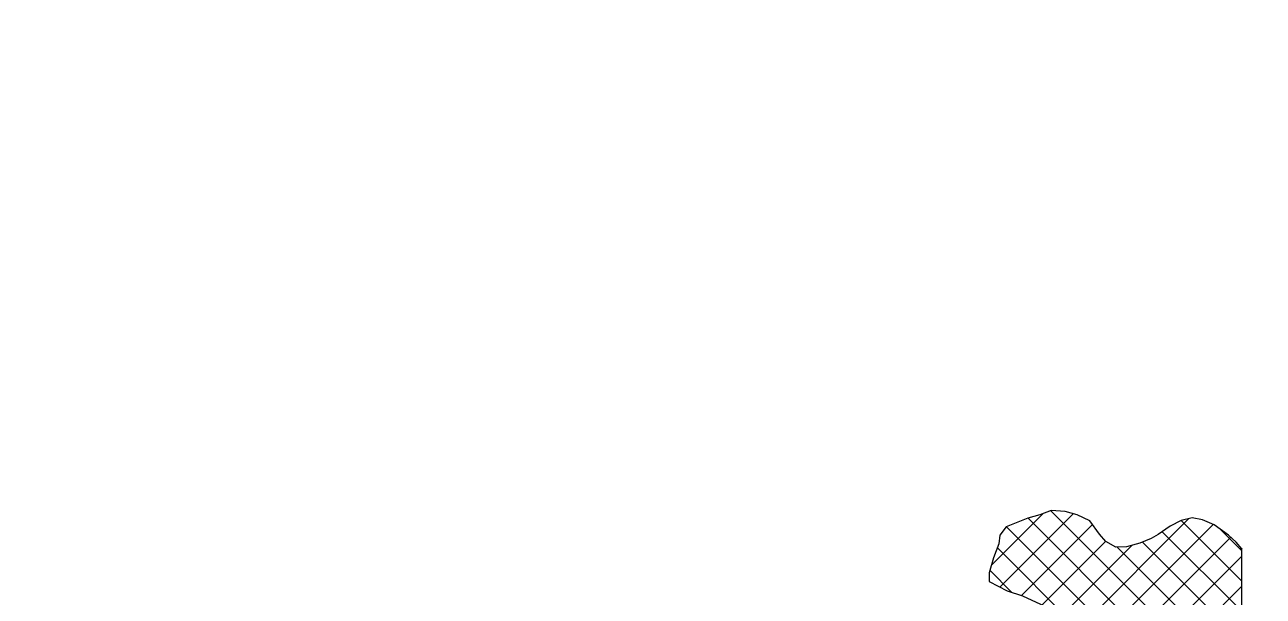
# Model space of a CAD drawing. Extents: x -1643653 to 4543381, y 1624270 to 13878484.
# Drawn here: x 765076 to 774299, y 8943231 to 8947485 of the extents above; entities that cross this region are included whole.
import ezdxf

# ---------------------------------------------------------------- set-up
doc = ezdxf.new("R2010")
doc.units = 0
doc.header["$LTSCALE"] = 200
doc.layers.add('1', color=7, linetype='Continuous', lineweight=13)
doc.layers.add('29', color=7, linetype='Continuous', lineweight=13)

msp = doc.modelspace()

# ---------------------------------------------------------------- linework, layer by layer
at = {"layer": '1', "lineweight": 25}
msp.add_spline([(814781, 9009175.5), (814787.2, 9009173.4), (814796.9, 9009173.4), (814799.4, 9009172.4), (814805.1, 9009174.5), (814805.6, 9009176.5), (814811.7, 9009179.5), (814811.7, 9009179.5), (814801.5, 9009181), (814790.7, 9009181.5), (814784.1, 9009183.1), (814777.4, 9009185.1), (814778.4, 9009175.5)], degree=3, dxfattribs=at)
at = {"layer": '29'}
for p, q in [((772272.7, 8943459), (772659.5, 8943845.7)), ((772336.9, 8943298.7), (772883.7, 8943845.4)), ((774139.5, 8942445.2), (772717.2, 8943867.6)), ((773436.3, 8942699.4), (772387.5, 8943748.2)), ((772498.5, 8943235.8), (773027.5, 8943764.7)), ((773562.1, 8942798.1), (772548.6, 8943811.6)), ((772676.1, 8942739.9), (773745.1, 8943808.9)), ((772774.9, 8942614.2), (773926.3, 8943765.6)), ((774139.5, 8943343.2), (773687.7, 8943795.1)), ((772946.7, 8942561.4), (774056.7, 8943671.5)), ((774139.5, 8943118.7), (773547.6, 8943710.6)), ((774139.5, 8943567.7), (773973.2, 8943734.1)), ((773284.5, 8942626.7), (772319.4, 8943591.8)), ((772653, 8943165.8), (773125.6, 8943638.4)), ((772767.3, 8943055.5), (773320.8, 8943609.1)), ((774139.5, 8942669.7), (773212.4, 8943596.8)), ((774139.5, 8942894.2), (773400.2, 8943633.6)), ((774139.5, 8943586.9), (774139.5, 8943583.2)), ((774139.5, 8939937.7), (774139.5, 8943583.2)), ((773191.4, 8942581.6), (774139.5, 8943529.8)), ((772428.1, 8943258.6), (772262.5, 8943424.2)), ((773684.9, 8942850.7), (774139.5, 8943305.2))]:
    msp.add_line(p, q, dxfattribs=at)
msp.add_lwpolyline([(774139.5, 8943583.2), (774098.5, 8943634), (774040.7, 8943685.8), (773933.1, 8943762.7), (773847.4, 8943799), (773770.8, 8943815), (773688.1, 8943795.3), (773606.9, 8943751.3), (773516.8, 8943689.4), (773463.5, 8943661), (773379.7, 8943624.7), (773280.4, 8943598.4), (773201.4, 8943596.5), (773125.9, 8943638), (773080.9, 8943693.7), (773007.4, 8943791.3), (772912.8, 8943837.8), (772823.3, 8943861.3), (772718.8, 8943868.2), (772636.2, 8943836.9), (772545.9, 8943810.8), (772384.5, 8943747.1), (772336.5, 8943685.5), (772330.6, 8943620.4), (772289.3, 8943515.6), (772257, 8943405.7), (772257.5, 8943339.4), (772391.9, 8943270.4), (772506.9, 8943233), (772673.2, 8943156.5)], dxfattribs=at)

doc.saveas('drawing.dxf')
